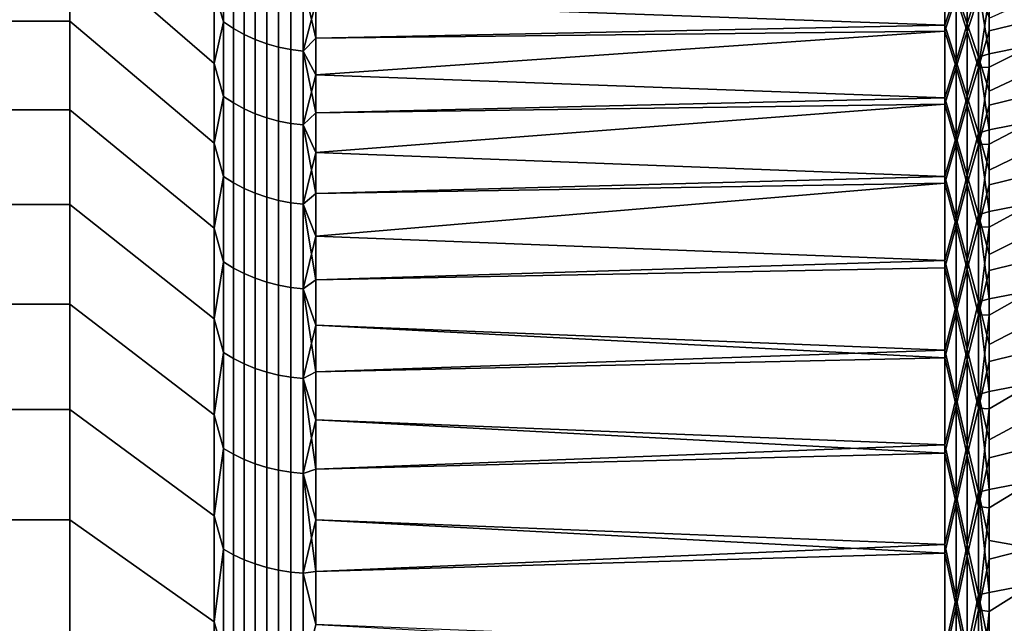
# Model space of a CAD drawing. Header units: metres. Extents: x -29 to 117, y -464 to 29.
# Tile 313 of 362: x 55.85 to 62.72, y 17.31 to 21.52. Entities that reach past the tile are written whole.
import ezdxf

# ---------------------------------------------------------------- set-up
doc = ezdxf.new("R2010")
doc.units = ezdxf.units.M
doc.layers.add('solid_24_501_056_XXX', color=7, linetype='CONTINUOUS')

msp = doc.modelspace()

# ---------------------------------------------------------------- linework, layer by layer
at = {"layer": 'solid_24_501_056_XXX'}
for points in [[(57.207108, 21.725456, 40.69043), (57.207108, 21.211462, 39.753544), (56.200001, 22.083717, 39.250122), (56.200001, 22.618788, 40.225433)], [(57.207108, 21.211462, 64.24646), (57.207108, 21.725456, 63.30957), (56.200001, 22.618788, 63.774567), (56.200001, 22.083717, 64.749878)], [(62.611195, 21.68302, 62.856491), (62.611195, 21.439903, 63.329048), (63.590717, 21.679659, 63.511047), (63.590717, 22.156546, 62.564056)], [(56.200001, 22.083717, 39.250122), (56.200001, 21.506559, 38.298981), (55.5, 21.506453, 38.298878), (55.5, 22.083649, 39.25)], [(56.200001, 22.083717, 64.749878), (55.5, 22.083649, 64.75), (55.5, 21.506453, 65.701118), (56.200001, 21.506559, 65.701019)], [(57.207108, 20.657089, 38.839966), (56.200001, 21.506559, 38.298981), (56.200001, 22.083717, 39.250122), (57.207108, 21.211462, 39.753544)], [(57.207108, 20.657089, 65.160034), (57.207108, 21.211462, 64.24646), (56.200001, 22.083717, 64.749878), (56.200001, 21.506559, 65.701019)], [(57.271427, 21.502178, 40.395065), (57.207108, 21.725456, 40.69043), (57.271427, 21.981541, 41.330883)], [(57.271427, 21.981541, 62.669117), (57.207108, 21.725456, 63.30957), (57.271427, 21.502178, 63.604935)], [(57.271427, 21.981541, 62.669117), (57.271427, 21.502178, 63.604935), (57.34071, 21.4554, 63.579685), (57.34071, 21.933718, 62.645905)], [(57.271427, 21.502178, 40.395065), (57.271427, 21.981541, 41.330883), (57.34071, 21.933718, 41.354095), (57.34071, 21.4554, 40.420315)], [(57.34071, 21.933718, 62.645905), (57.34071, 21.4554, 63.579685), (57.414364, 21.414118, 63.557407), (57.414364, 21.891516, 62.625423)], [(57.34071, 21.4554, 40.420315), (57.34071, 21.933718, 41.354095), (57.414364, 21.891516, 41.374577), (57.414364, 21.414118, 40.442593)], [(62.30183, 21.94626, 41.80188), (62.30183, 21.479967, 40.853207), (57.914215, 21.634802, 41.156784), (57.914215, 21.869381, 41.638042)], [(62.30183, 21.908482, 62.27903), (57.914215, 21.634802, 62.843216), (57.914215, 21.389633, 63.319172), (62.30183, 21.438692, 63.225975)], [(62.380379, 21.716299, 41.313938), (62.30183, 21.479967, 40.853207), (62.30183, 21.94626, 41.80188)], [(62.380379, 21.677423, 62.764706), (62.30183, 21.908482, 62.27903), (62.30183, 21.438692, 63.225975)], [(62.380379, 21.716299, 41.313938), (62.458523, 21.955696, 41.792873), (62.458523, 21.488277, 40.842403)], [(62.380379, 21.677423, 62.764706), (62.458523, 21.436285, 63.257164), (62.458523, 21.908108, 62.308868)], [(62.458523, 21.488277, 40.842403), (62.458523, 21.955696, 41.792873), (62.535694, 21.745071, 41.316612)], [(62.458523, 21.908108, 62.308868), (62.458523, 21.436285, 63.257164), (62.535694, 21.677883, 62.819073)], [(62.611195, 21.279436, 40.372345), (62.611195, 21.529135, 40.841457), (63.590717, 21.969786, 41.052837), (63.590717, 21.476528, 40.114269)], [(57.414364, 21.891516, 62.625423), (57.414364, 21.414118, 63.557407), (57.491833, 21.378649, 63.538261), (57.491833, 21.855255, 62.607822)], [(57.414364, 21.414118, 40.442593), (57.414364, 21.891516, 41.374577), (57.491833, 21.855255, 41.392178), (57.491833, 21.378649, 40.461739)], [(57.491833, 21.855255, 62.607822), (57.491833, 21.378649, 63.538261), (57.572521, 21.349262, 63.522404), (57.572521, 21.825214, 62.593243)], [(57.491833, 21.378649, 40.461739), (57.491833, 21.855255, 41.392178), (57.572521, 21.825214, 41.406757), (57.572521, 21.349262, 40.477596)], [(57.572521, 21.825214, 62.593243), (57.572521, 21.349262, 63.522404), (57.655815, 21.326181, 63.509945), (57.655815, 21.80162, 62.581791)], [(57.572521, 21.349262, 40.477596), (57.572521, 21.825214, 41.406757), (57.655815, 21.80162, 41.418209), (57.655815, 21.326181, 40.490055)], [(57.655815, 21.80162, 62.581791), (57.655815, 21.326181, 63.509945), (57.741081, 21.309586, 63.500988), (57.741081, 21.784653, 62.573555)], [(57.655815, 21.326181, 40.490055), (57.655815, 21.80162, 41.418209), (57.741081, 21.784653, 41.426445), (57.741081, 21.309586, 40.499012)], [(57.741081, 21.784653, 62.573555), (57.741081, 21.309586, 63.500988), (57.827667, 21.299597, 63.495598), (57.827667, 21.774443, 62.5686)], [(57.741081, 21.309586, 40.499012), (57.741081, 21.784653, 41.426445), (57.827667, 21.774443, 41.4314), (57.827667, 21.299597, 40.504402)], [(57.827667, 21.774443, 62.5686), (57.827667, 21.299597, 63.495598), (57.914215, 21.634802, 62.843216)], [(57.827667, 21.774443, 41.4314), (57.914215, 21.634802, 41.156784), (57.914215, 21.389633, 40.680828)], [(57.827667, 21.299597, 40.504402), (57.827667, 21.774443, 41.4314), (57.914215, 21.389633, 40.680828)], [(57.271427, 21.502178, 40.395065), (57.207108, 21.211462, 39.753544), (57.207108, 21.725456, 40.69043)], [(57.271427, 21.502178, 63.604935), (57.207108, 21.725456, 63.30957), (57.207108, 21.211462, 64.24646)], [(62.380379, 21.228456, 40.374931), (62.30183, 21.479967, 40.853207), (62.380379, 21.716299, 41.313938)], [(62.380379, 21.228456, 40.374931), (62.380379, 21.716299, 41.313938), (62.458523, 21.488277, 40.842403)], [(62.458523, 21.488277, 40.842403), (62.535694, 21.745071, 41.316612), (62.535694, 21.256557, 40.37495)], [(62.535694, 21.745071, 41.316612), (62.611195, 21.529135, 40.841457), (62.611195, 21.279436, 40.372345)], [(62.535694, 21.256557, 40.37495), (62.535694, 21.745071, 41.316612), (62.611195, 21.279436, 40.372345)], [(57.827667, 21.299597, 63.495598), (57.914215, 21.389633, 63.319172), (57.914215, 21.634802, 62.843216)], [(62.30183, 21.479967, 40.853207), (57.914215, 21.389633, 40.680828), (57.914215, 21.634802, 41.156784)], [(62.380379, 21.677423, 62.764706), (62.30183, 21.438692, 63.225975), (62.380379, 21.186182, 63.701935)], [(62.380379, 21.677423, 62.764706), (62.380379, 21.186182, 63.701935), (62.458523, 21.436285, 63.257164)], [(62.458523, 21.436285, 63.257164), (62.535694, 21.183493, 63.75766), (62.535694, 21.677883, 62.819073)], [(62.535694, 21.183493, 63.75766), (62.611195, 21.439903, 63.329048), (62.611195, 21.68302, 62.856491)], [(62.535694, 21.677883, 62.819073), (62.535694, 21.183493, 63.75766), (62.611195, 21.68302, 62.856491)], [(62.611195, 21.186489, 63.796162), (62.611195, 20.922899, 64.257614), (63.590717, 21.162319, 64.436562), (63.590717, 21.679659, 63.511047)], [(62.611195, 21.439903, 63.329048), (62.611195, 21.186489, 63.796162), (63.590717, 21.679659, 63.511047)], [(56.200001, 21.506559, 38.298981), (56.200001, 20.888428, 37.373871), (55.5, 20.888376, 37.373802), (55.5, 21.506453, 38.298878)], [(56.200001, 21.506559, 65.701019), (55.5, 21.506453, 65.701118), (55.5, 20.888376, 66.626198), (56.200001, 20.888428, 66.626129)], [(57.207108, 20.063395, 37.951443), (56.200001, 20.888428, 37.373871), (56.200001, 21.506559, 38.298981), (57.207108, 20.657089, 38.839966)], [(57.207108, 20.063395, 66.048561), (57.207108, 20.657089, 65.160034), (56.200001, 21.506559, 65.701019), (56.200001, 20.888428, 66.626129)], [(57.271427, 20.983, 39.48074), (57.207108, 21.211462, 39.753544), (57.271427, 21.502178, 40.395065)], [(57.271427, 21.502178, 63.604935), (57.207108, 21.211462, 64.24646), (57.271427, 20.983, 64.519257)], [(57.271427, 21.502178, 63.604935), (57.271427, 20.983, 64.519257), (57.34071, 20.937351, 64.492027), (57.34071, 21.4554, 63.579685)], [(57.271427, 20.983, 39.48074), (57.271427, 21.502178, 40.395065), (57.34071, 21.4554, 40.420315), (57.34071, 20.937351, 39.507977)], [(57.34071, 21.4554, 63.579685), (57.34071, 20.937351, 64.492027), (57.414364, 20.897066, 64.467987), (57.414364, 21.414118, 63.557407)], [(57.34071, 20.937351, 39.507977), (57.34071, 21.4554, 40.420315), (57.414364, 21.414118, 40.442593), (57.414364, 20.897066, 39.532013)], [(57.827667, 21.299597, 63.495598), (57.914215, 21.133995, 63.789585), (62.30183, 21.438692, 63.225975), (57.914215, 21.389633, 63.319172)], [(62.30183, 21.479967, 40.853207), (62.30183, 20.972689, 39.9258), (57.914215, 21.133995, 40.210415), (57.914215, 21.389633, 40.680828)], [(62.30183, 21.438692, 63.225975), (57.914215, 21.133995, 63.789585), (57.914215, 20.868011, 64.254227), (62.30183, 20.927996, 64.151505)], [(62.380379, 21.228456, 40.374931), (62.30183, 20.972689, 39.9258), (62.30183, 21.479967, 40.853207)], [(62.380379, 21.186182, 63.701935), (62.30183, 21.438692, 63.225975), (62.30183, 20.927996, 64.151505)], [(62.380379, 21.228456, 40.374931), (62.458523, 21.488277, 40.842403), (62.458523, 20.979736, 39.913284)], [(62.380379, 21.186182, 63.701935), (62.458523, 20.923439, 64.183914), (62.458523, 21.436285, 63.257164)], [(62.458523, 20.979736, 39.913284), (62.458523, 21.488277, 40.842403), (62.535694, 21.256557, 40.37495)], [(62.458523, 21.436285, 63.257164), (62.458523, 20.923439, 64.183914), (62.535694, 21.183493, 63.75766)], [(62.535694, 21.183493, 63.75766), (62.611195, 21.186489, 63.796162), (62.611195, 21.439903, 63.329048)], [(62.611195, 20.749502, 39.451099), (62.611195, 21.019518, 39.908821), (63.590717, 21.476528, 40.114269), (63.590717, 20.943197, 39.19788)], [(62.611195, 21.019518, 39.908821), (62.611195, 21.279436, 40.372345), (63.590717, 21.476528, 40.114269)], [(57.414364, 21.414118, 63.557407), (57.414364, 20.897066, 64.467987), (57.491833, 20.862452, 64.447334), (57.491833, 21.378649, 63.538261)], [(57.414364, 20.897066, 39.532013), (57.414364, 21.414118, 40.442593), (57.491833, 21.378649, 40.461739), (57.491833, 20.862452, 39.552662)], [(57.491833, 21.378649, 63.538261), (57.491833, 20.862452, 64.447334), (57.572521, 20.833775, 64.430229), (57.572521, 21.349262, 63.522404)], [(57.491833, 20.862452, 39.552662), (57.491833, 21.378649, 40.461739), (57.572521, 21.349262, 40.477596), (57.572521, 20.833775, 39.569775)], [(57.827667, 21.299597, 40.504402), (57.914215, 21.389633, 40.680828), (57.914215, 21.133995, 40.210415)], [(57.572521, 21.349262, 63.522404), (57.572521, 20.833775, 64.430229), (57.655815, 20.811253, 64.416786), (57.655815, 21.326181, 63.509945)], [(57.572521, 20.833775, 39.569775), (57.572521, 21.349262, 40.477596), (57.655815, 21.326181, 40.490055), (57.655815, 20.811253, 39.58321)], [(57.655815, 21.326181, 63.509945), (57.655815, 20.811253, 64.416786), (57.741081, 20.795057, 64.407127), (57.741081, 21.309586, 63.500988)], [(57.655815, 20.811253, 39.58321), (57.655815, 21.326181, 40.490055), (57.741081, 21.309586, 40.499012), (57.741081, 20.795057, 39.592873)], [(57.741081, 21.309586, 63.500988), (57.741081, 20.795057, 64.407127), (57.827667, 20.785311, 64.401314), (57.827667, 21.299597, 63.495598)], [(57.741081, 20.795057, 39.592873), (57.741081, 21.309586, 40.499012), (57.827667, 21.299597, 40.504402), (57.827667, 20.785311, 39.59869)], [(57.827667, 21.299597, 63.495598), (57.827667, 20.785311, 64.401314), (57.914215, 21.133995, 63.789585)], [(57.827667, 21.299597, 40.504402), (57.914215, 21.133995, 40.210415), (57.914215, 20.868011, 39.745773)], [(57.827667, 20.785311, 39.59869), (57.827667, 21.299597, 40.504402), (57.914215, 20.868011, 39.745773)], [(62.380379, 20.700037, 39.458149), (62.30183, 20.972689, 39.9258), (62.380379, 21.228456, 40.374931)], [(62.380379, 20.700037, 39.458149), (62.380379, 21.228456, 40.374931), (62.458523, 20.979736, 39.913284)], [(62.458523, 20.979736, 39.913284), (62.535694, 21.256557, 40.37495), (62.535694, 20.727287, 39.455582)], [(62.535694, 21.256557, 40.37495), (62.611195, 21.279436, 40.372345), (62.611195, 21.019518, 39.908821)], [(62.535694, 21.256557, 40.37495), (62.611195, 21.019518, 39.908821), (62.611195, 20.749502, 39.451099)], [(62.535694, 20.727287, 39.455582), (62.535694, 21.256557, 40.37495), (62.611195, 20.749502, 39.451099)], [(57.271427, 20.983, 39.48074), (57.207108, 20.657089, 38.839966), (57.207108, 21.211462, 39.753544)], [(57.271427, 20.983, 64.519257), (57.207108, 21.211462, 64.24646), (57.207108, 20.657089, 65.160034)], [(62.380379, 21.186182, 63.701935), (62.30183, 20.927996, 64.151505), (62.380379, 20.654442, 64.616798)], [(62.380379, 21.186182, 63.701935), (62.380379, 20.654442, 64.616798), (62.458523, 20.923439, 64.183914)], [(62.458523, 20.923439, 64.183914), (62.535694, 20.648489, 64.673706), (62.535694, 21.183493, 63.75766)], [(62.535694, 20.648489, 64.673706), (62.611195, 20.922899, 64.257614), (62.611195, 21.186489, 63.796162)], [(62.535694, 21.183493, 63.75766), (62.535694, 20.648489, 64.673706), (62.611195, 21.186489, 63.796162)], [(62.611195, 20.64926, 64.713173), (62.611195, 20.365704, 65.162628), (63.590717, 20.605495, 65.338867), (63.590717, 21.162319, 64.436562)], [(62.611195, 20.922899, 64.257614), (62.611195, 20.64926, 64.713173), (63.590717, 21.162319, 64.436562)], [(57.827667, 20.785311, 64.401314), (57.914215, 20.868011, 64.254227), (57.914215, 21.133995, 63.789585)], [(62.30183, 20.972689, 39.9258), (57.914215, 20.868011, 39.745773), (57.914215, 21.133995, 40.210415)], [(57.271427, 20.424967, 38.589596), (57.207108, 20.657089, 38.839966), (57.271427, 20.983, 39.48074)], [(57.271427, 20.983, 64.519257), (57.207108, 20.657089, 65.160034), (57.271427, 20.424967, 65.410408)], [(57.271427, 20.983, 64.519257), (57.271427, 20.424967, 65.410408), (57.34071, 20.380529, 65.381226), (57.34071, 20.937351, 64.492027)], [(57.271427, 20.424967, 38.589596), (57.271427, 20.983, 39.48074), (57.34071, 20.937351, 39.507977), (57.34071, 20.380529, 38.618771)], [(62.30183, 20.972689, 39.9258), (62.30183, 20.425394, 39.021431), (57.914215, 20.591816, 39.287128), (57.914215, 20.868011, 39.745773)], [(62.380379, 20.700037, 39.458149), (62.30183, 20.425394, 39.021431), (62.30183, 20.972689, 39.9258)], [(62.380379, 20.700037, 39.458149), (62.458523, 20.979736, 39.913284), (62.458523, 20.431046, 39.007294)], [(62.458523, 20.431046, 39.007294), (62.458523, 20.979736, 39.913284), (62.535694, 20.727287, 39.455582)], [(56.200001, 20.888428, 37.373871), (56.200001, 20.230473, 36.476536), (55.5, 20.230482, 36.476604), (55.5, 20.888376, 37.373802)], [(56.200001, 20.230473, 67.523468), (56.200001, 20.888428, 66.626129), (55.5, 20.888376, 66.626198), (55.5, 20.230482, 67.523392)], [(57.207108, 20.063395, 37.951443), (57.207108, 19.431509, 37.089657), (56.200001, 20.230473, 36.476536), (56.200001, 20.888428, 37.373871)], [(57.207108, 19.431509, 66.910339), (57.207108, 20.063395, 66.048561), (56.200001, 20.888428, 66.626129), (56.200001, 20.230473, 67.523468)], [(57.34071, 20.937351, 64.492027), (57.34071, 20.380529, 65.381226), (57.414364, 20.341316, 65.355484), (57.414364, 20.897066, 64.467987)], [(57.34071, 20.380529, 38.618771), (57.34071, 20.937351, 39.507977), (57.414364, 20.897066, 39.532013), (57.414364, 20.341316, 38.644516)], [(57.414364, 20.897066, 64.467987), (57.414364, 20.341316, 65.355484), (57.491833, 20.307623, 65.333359), (57.491833, 20.862452, 64.447334)], [(57.414364, 20.341316, 38.644516), (57.414364, 20.897066, 39.532013), (57.491833, 20.862452, 39.552662), (57.491833, 20.307623, 38.666637)], [(57.827667, 20.785311, 64.401314), (57.914215, 20.591816, 64.712875), (62.30183, 20.927996, 64.151505), (57.914215, 20.868011, 64.254227)], [(62.30183, 20.927996, 64.151505), (57.914215, 20.591816, 64.712875), (57.914215, 20.305542, 65.165291), (62.30183, 20.377367, 65.053848)], [(62.380379, 20.654442, 64.616798), (62.30183, 20.927996, 64.151505), (62.30183, 20.377367, 65.053848)], [(62.380379, 20.654442, 64.616798), (62.458523, 20.370552, 65.087349), (62.458523, 20.923439, 64.183914)], [(62.458523, 20.923439, 64.183914), (62.458523, 20.370552, 65.087349), (62.535694, 20.648489, 64.673706)], [(62.535694, 20.648489, 64.673706), (62.611195, 20.64926, 64.713173), (62.611195, 20.922899, 64.257614)], [(62.611195, 20.17971, 38.553959), (62.611195, 20.469522, 38.999409), (63.590717, 20.943197, 39.19788), (63.590717, 20.37079, 38.305378)], [(62.611195, 20.469522, 38.999409), (62.611195, 20.749502, 39.451099), (63.590717, 20.943197, 39.19788)], [(57.491833, 20.862452, 64.447334), (57.491833, 20.307623, 65.333359), (57.572521, 20.279709, 65.315033), (57.572521, 20.833775, 64.430229)], [(57.491833, 20.307623, 38.666637), (57.491833, 20.862452, 39.552662), (57.572521, 20.833775, 39.569775), (57.572521, 20.279709, 38.684967)], [(57.572521, 20.833775, 64.430229), (57.572521, 20.279709, 65.315033), (57.655815, 20.257786, 65.300636), (57.655815, 20.811253, 64.416786)], [(57.572521, 20.279709, 38.684967), (57.572521, 20.833775, 39.569775), (57.655815, 20.811253, 39.58321), (57.655815, 20.257786, 38.69936)], [(57.655815, 20.811253, 64.416786), (57.655815, 20.257786, 65.300636), (57.741081, 20.24202, 65.290291), (57.741081, 20.795057, 64.407127)], [(57.655815, 20.257786, 38.69936), (57.655815, 20.811253, 39.58321), (57.741081, 20.795057, 39.592873), (57.741081, 20.24202, 38.709713)], [(57.827667, 20.785311, 39.59869), (57.914215, 20.868011, 39.745773), (57.914215, 20.591816, 39.287128)], [(57.741081, 20.795057, 64.407127), (57.741081, 20.24202, 65.290291), (57.827667, 20.232533, 65.284058), (57.827667, 20.785311, 64.401314)], [(57.741081, 20.24202, 38.709713), (57.741081, 20.795057, 39.592873), (57.827667, 20.785311, 39.59869), (57.827667, 20.232533, 38.715942)], [(57.827667, 20.785311, 64.401314), (57.827667, 20.232533, 65.284058), (57.914215, 20.591816, 64.712875)], [(57.827667, 20.785311, 39.59869), (57.914215, 20.591816, 39.287128), (57.914215, 20.305542, 38.834705)], [(57.827667, 20.232533, 38.715942), (57.827667, 20.785311, 39.59869), (57.914215, 20.305542, 38.834705)], [(62.535694, 20.727287, 39.455582), (62.611195, 20.749502, 39.451099), (62.611195, 20.469522, 38.999409)], [(62.380379, 20.13205, 38.565338), (62.30183, 20.425394, 39.021431), (62.380379, 20.700037, 39.458149)], [(62.380379, 20.13205, 38.565338), (62.380379, 20.700037, 39.458149), (62.458523, 20.431046, 39.007294)], [(62.458523, 20.431046, 39.007294), (62.535694, 20.727287, 39.455582), (62.535694, 20.158281, 38.560257)], [(62.535694, 20.727287, 39.455582), (62.611195, 20.469522, 38.999409), (62.611195, 20.17971, 38.553959)], [(62.535694, 20.158281, 38.560257), (62.535694, 20.727287, 39.455582), (62.611195, 20.17971, 38.553959)], [(57.271427, 20.424967, 38.589596), (57.207108, 20.063395, 37.951443), (57.207108, 20.657089, 38.839966)], [(57.271427, 20.424967, 65.410408), (57.207108, 20.657089, 65.160034), (57.207108, 20.063395, 66.048561)], [(62.380379, 20.654442, 64.616798), (62.30183, 20.377367, 65.053848), (62.380379, 20.083223, 65.507545)], [(62.380379, 20.654442, 64.616798), (62.380379, 20.083223, 65.507545), (62.458523, 20.370552, 65.087349)], [(62.458523, 20.370552, 65.087349), (62.535694, 20.073898, 65.565453), (62.535694, 20.648489, 64.673706)], [(62.535694, 20.073898, 65.565453), (62.611195, 20.365704, 65.162628), (62.611195, 20.64926, 64.713173)], [(62.535694, 20.648489, 64.673706), (62.535694, 20.073898, 65.565453), (62.611195, 20.64926, 64.713173)], [(62.535694, 20.073898, 65.565453), (62.611195, 20.072367, 65.605766), (63.590717, 20.605495, 65.338867), (62.611195, 20.365704, 65.162628)], [(62.611195, 20.072367, 65.605766), (62.611195, 19.769388, 66.042366), (63.590717, 20.010223, 66.216286), (63.590717, 20.605495, 65.338867)], [(57.827667, 20.232533, 65.284058), (57.914215, 20.305542, 65.165291), (57.914215, 20.591816, 64.712875)], [(62.30183, 20.425394, 39.021431), (57.914215, 20.305542, 38.834705), (57.914215, 20.591816, 39.287128)], [(57.271427, 19.829109, 37.723286), (57.207108, 20.063395, 37.951443), (57.271427, 20.424967, 38.589596)], [(57.271427, 20.424967, 65.410408), (57.207108, 20.063395, 66.048561), (57.271427, 19.829109, 66.276718)], [(57.271427, 20.424967, 65.410408), (57.271427, 19.829109, 66.276718), (57.34071, 19.785971, 66.245659), (57.34071, 20.380529, 65.381226)], [(57.271427, 19.829109, 37.723286), (57.271427, 20.424967, 38.589596), (57.34071, 20.380529, 38.618771), (57.34071, 19.785971, 37.754345)], [(62.30183, 20.425394, 39.021431), (62.30183, 19.839125, 38.141823), (57.914215, 20.009329, 38.388725), (57.914215, 20.305542, 38.834705)], [(62.380379, 20.13205, 38.565338), (62.30183, 19.839125, 38.141823), (62.30183, 20.425394, 39.021431)], [(62.380379, 20.13205, 38.565338), (62.458523, 20.431046, 39.007294), (62.458523, 19.843258, 38.126171)], [(62.458523, 19.843258, 38.126171), (62.458523, 20.431046, 39.007294), (62.535694, 20.158281, 38.560257)], [(57.34071, 20.380529, 65.381226), (57.34071, 19.785971, 66.245659), (57.414364, 19.7479, 66.218246), (57.414364, 20.341316, 65.355484)], [(57.34071, 19.785971, 37.754345), (57.34071, 20.380529, 38.618771), (57.414364, 20.341316, 38.644516), (57.414364, 19.7479, 37.781754)], [(57.414364, 20.341316, 65.355484), (57.414364, 19.7479, 66.218246), (57.491833, 19.715191, 66.194695), (57.491833, 20.307623, 65.333359)], [(57.414364, 19.7479, 37.781754), (57.414364, 20.341316, 38.644516), (57.491833, 20.307623, 38.666637), (57.491833, 19.715191, 37.805305)], [(57.827667, 20.232533, 65.284058), (57.914215, 20.009329, 65.611275), (62.30183, 20.377367, 65.053848), (57.914215, 20.305542, 65.165291)], [(62.30183, 20.377367, 65.053848), (57.914215, 20.009329, 65.611275), (57.914215, 19.703321, 66.050591), (62.30183, 19.787855, 65.93129)], [(62.380379, 20.083223, 65.507545), (62.30183, 20.377367, 65.053848), (62.30183, 19.787855, 65.93129)], [(62.380379, 20.083223, 65.507545), (62.458523, 19.778683, 65.965736), (62.458523, 20.370552, 65.087349)], [(62.458523, 20.370552, 65.087349), (62.458523, 19.778683, 65.965736), (62.535694, 20.073898, 65.565453)], [(62.611195, 19.571156, 37.682648), (62.611195, 19.880207, 38.114967), (63.590717, 20.37079, 38.305378), (63.590717, 19.760374, 37.438427)], [(62.611195, 19.880207, 38.114967), (62.611195, 20.17971, 38.553959), (63.590717, 20.37079, 38.305378)], [(57.491833, 20.307623, 65.333359), (57.491833, 19.715191, 66.194695), (57.572521, 19.688089, 66.175186), (57.572521, 20.279709, 65.315033)], [(57.491833, 19.715191, 37.805305), (57.491833, 20.307623, 38.666637), (57.572521, 20.279709, 38.684967), (57.572521, 19.688089, 37.824818)], [(57.572521, 20.279709, 65.315033), (57.572521, 19.688089, 66.175186), (57.655815, 19.666805, 66.159859), (57.655815, 20.257786, 65.300636)], [(57.572521, 19.688089, 37.824818), (57.572521, 20.279709, 38.684967), (57.655815, 20.257786, 38.69936), (57.655815, 19.666805, 37.840141)], [(57.655815, 20.257786, 65.300636), (57.655815, 19.666805, 66.159859), (57.741081, 19.651501, 66.148842), (57.741081, 20.24202, 65.290291)], [(57.655815, 19.666805, 37.840141), (57.655815, 20.257786, 38.69936), (57.741081, 20.24202, 38.709713), (57.741081, 19.651501, 37.851162)], [(57.827667, 20.232533, 38.715942), (57.914215, 20.305542, 38.834705), (57.914215, 20.009329, 38.388725)], [(56.200001, 20.230473, 36.476536), (56.200001, 19.534018, 35.60878), (55.5, 19.534134, 35.608917), (55.5, 20.230482, 36.476604)], [(56.200001, 19.534018, 68.39122), (56.200001, 20.230473, 67.523468), (55.5, 20.230482, 67.523392), (55.5, 19.534134, 68.391083)], [(57.207108, 19.431509, 37.089657), (57.207108, 18.762634, 36.25626), (56.200001, 19.534018, 35.60878), (56.200001, 20.230473, 36.476536)], [(57.207108, 18.762632, 67.743744), (57.207108, 19.431509, 66.910339), (56.200001, 20.230473, 67.523468), (56.200001, 19.534018, 68.39122)], [(57.741081, 20.24202, 65.290291), (57.741081, 19.651501, 66.148842), (57.827667, 19.64229, 66.142212), (57.827667, 20.232533, 65.284058)], [(57.741081, 19.651501, 37.851162), (57.741081, 20.24202, 38.709713), (57.827667, 20.232533, 38.715942), (57.827667, 19.64229, 37.857792)], [(57.827667, 20.232533, 65.284058), (57.827667, 19.64229, 66.142212), (57.914215, 20.009329, 65.611275)], [(57.827667, 20.232533, 38.715942), (57.914215, 20.009329, 38.388725), (57.914215, 19.703321, 37.949409)], [(57.827667, 19.64229, 37.857792), (57.827667, 20.232533, 38.715942), (57.914215, 19.703321, 37.949409)], [(62.380379, 19.525581, 37.698208), (62.30183, 19.839125, 38.141823), (62.380379, 20.13205, 38.565338)], [(62.380379, 19.525581, 37.698208), (62.380379, 20.13205, 38.565338), (62.458523, 19.843258, 38.126171)], [(62.458523, 19.843258, 38.126171), (62.535694, 20.158281, 38.560257), (62.535694, 19.550627, 37.690704)], [(62.535694, 20.158281, 38.560257), (62.611195, 20.17971, 38.553959), (62.611195, 19.880207, 38.114967)], [(62.535694, 20.158281, 38.560257), (62.611195, 19.880207, 38.114967), (62.611195, 19.571156, 37.682648)], [(62.535694, 19.550627, 37.690704), (62.535694, 20.158281, 38.560257), (62.611195, 19.571156, 37.682648)], [(57.271427, 19.829109, 37.723286), (57.207108, 19.431509, 37.089657), (57.207108, 20.063395, 37.951443)], [(57.271427, 19.829109, 66.276718), (57.207108, 20.063395, 66.048561), (57.207108, 19.431509, 66.910339)], [(62.380379, 20.083223, 65.507545), (62.30183, 19.787855, 65.93129), (62.380379, 19.473616, 66.372467)], [(62.380379, 20.083223, 65.507545), (62.380379, 19.473616, 66.372467), (62.458523, 19.778683, 65.965736)], [(62.458523, 19.778683, 65.965736), (62.535694, 19.460821, 66.431198), (62.535694, 20.073898, 65.565453)], [(62.535694, 20.073898, 65.565453), (62.535694, 19.460821, 66.431198), (62.611195, 20.072367, 65.605766)], [(62.535694, 19.460821, 66.431198), (62.611195, 19.769388, 66.042366), (62.611195, 20.072367, 65.605766)], [(57.827667, 19.64229, 66.142212), (57.914215, 19.703321, 66.050591), (57.914215, 20.009329, 65.611275)], [(62.30183, 19.839125, 38.141823), (57.914215, 19.703321, 37.949409), (57.914215, 20.009329, 38.388725)], [(62.535694, 19.460821, 66.431198), (62.611195, 19.456917, 66.472221), (63.590717, 20.010223, 66.216286), (62.611195, 19.769388, 66.042366)], [(62.611195, 19.135099, 66.895126), (63.590717, 19.377615, 67.067177), (63.590717, 20.010223, 66.216286), (62.611195, 19.456917, 66.472221)], [(57.271427, 19.196533, 36.883411), (57.207108, 19.431509, 37.089657), (57.271427, 19.829109, 37.723286)], [(57.271427, 19.829109, 66.276718), (57.207108, 19.431509, 66.910339), (57.271427, 19.196533, 67.116592)], [(57.271427, 19.829109, 66.276718), (57.271427, 19.196533, 67.116592), (57.34071, 19.15477, 67.083702), (57.34071, 19.785971, 66.245659)], [(57.271427, 19.196533, 36.883411), (57.271427, 19.829109, 37.723286), (57.34071, 19.785971, 37.754345), (57.34071, 19.15477, 36.916298)], [(57.34071, 19.785971, 66.245659), (57.34071, 19.15477, 67.083702), (57.414364, 19.117914, 67.05468), (57.414364, 19.7479, 66.218246)], [(57.34071, 19.15477, 36.916298), (57.34071, 19.785971, 37.754345), (57.414364, 19.7479, 37.781754), (57.414364, 19.117914, 36.94532)], [(62.30183, 19.839125, 38.141823), (62.30183, 19.214998, 37.288651), (57.914215, 19.387672, 37.516968), (57.914215, 19.703321, 37.949409)], [(62.30183, 19.160583, 66.78215), (62.30183, 19.787855, 65.93129), (57.914215, 19.703321, 66.050591), (57.914215, 19.387672, 66.483032)], [(62.380379, 19.525581, 37.698208), (62.30183, 19.214998, 37.288651), (62.30183, 19.839125, 38.141823)], [(62.380379, 19.473616, 66.372467), (62.30183, 19.787855, 65.93129), (62.30183, 19.160583, 66.78215)], [(62.380379, 19.525581, 37.698208), (62.458523, 19.843258, 38.126171), (62.458523, 19.217495, 37.271595)], [(62.380379, 19.473616, 66.372467), (62.458523, 19.148962, 66.817398), (62.458523, 19.778683, 65.965736)], [(62.458523, 19.217495, 37.271595), (62.458523, 19.843258, 38.126171), (62.535694, 19.550627, 37.690704)], [(62.458523, 19.778683, 65.965736), (62.458523, 19.148962, 66.817398), (62.535694, 19.460821, 66.431198)], [(57.414364, 19.7479, 66.218246), (57.414364, 19.117914, 67.05468), (57.491833, 19.086248, 67.029747), (57.491833, 19.715191, 66.194695)], [(57.414364, 19.117914, 36.94532), (57.414364, 19.7479, 37.781754), (57.491833, 19.715191, 37.805305), (57.491833, 19.086248, 36.970257)], [(57.491833, 19.715191, 66.194695), (57.491833, 19.086248, 67.029747), (57.572521, 19.060013, 67.009087), (57.572521, 19.688089, 66.175186)], [(57.491833, 19.086248, 36.970257), (57.491833, 19.715191, 37.805305), (57.572521, 19.688089, 37.824818), (57.572521, 19.060013, 36.990917)], [(62.611195, 18.925007, 36.838837), (62.611195, 19.252705, 37.257202), (63.590717, 19.760374, 37.438427), (63.590717, 19.113087, 36.598644)], [(62.611195, 19.252705, 37.257202), (62.611195, 19.571156, 37.682648), (63.590717, 19.760374, 37.438427)], [(57.572521, 19.688089, 66.175186), (57.572521, 19.060013, 67.009087), (57.655815, 19.039408, 66.992859), (57.655815, 19.666805, 66.159859)], [(57.572521, 19.060013, 36.990917), (57.572521, 19.688089, 37.824818), (57.655815, 19.666805, 37.840141), (57.655815, 19.039408, 37.007141)], [(57.655815, 19.666805, 66.159859), (57.655815, 19.039408, 66.992859), (57.741081, 19.024591, 66.981194), (57.741081, 19.651501, 66.148842)], [(57.655815, 19.039408, 37.007141), (57.655815, 19.666805, 37.840141), (57.741081, 19.651501, 37.851162), (57.741081, 19.024591, 37.01881)], [(57.741081, 19.651501, 66.148842), (57.741081, 19.024591, 66.981194), (57.827667, 19.015675, 66.974167), (57.827667, 19.64229, 66.142212)], [(57.741081, 19.024591, 37.01881), (57.741081, 19.651501, 37.851162), (57.827667, 19.64229, 37.857792), (57.827667, 19.015675, 37.025829)], [(57.827667, 19.64229, 66.142212), (57.914215, 19.387672, 66.483032), (57.914215, 19.703321, 66.050591)], [(57.827667, 19.64229, 37.857792), (57.914215, 19.703321, 37.949409), (57.914215, 19.387672, 37.516968)], [(57.827667, 19.64229, 66.142212), (57.827667, 19.015675, 66.974167), (57.914215, 19.387672, 66.483032)], [(57.827667, 19.64229, 37.857792), (57.914215, 19.387672, 37.516968), (57.914215, 19.062532, 37.091618)], [(57.827667, 19.015675, 37.025829), (57.827667, 19.64229, 37.857792), (57.914215, 19.062532, 37.091618)], [(62.535694, 19.550627, 37.690704), (62.611195, 19.571156, 37.682648), (62.611195, 19.252705, 37.257202)], [(56.200001, 18.800493, 34.772362), (55.5, 18.800547, 34.772472), (55.5, 19.534134, 35.608917), (56.200001, 19.534018, 35.60878)], [(56.200001, 18.800493, 69.227638), (56.200001, 19.534018, 68.39122), (55.5, 19.534134, 68.391083), (55.5, 18.800547, 69.227524)], [(57.207108, 18.762634, 36.25626), (57.207108, 18.058043, 35.452827), (56.200001, 18.800493, 34.772362), (56.200001, 19.534018, 35.60878)], [(57.207108, 18.762632, 67.743744), (56.200001, 19.534018, 68.39122), (56.200001, 18.800493, 69.227638), (57.207108, 18.058043, 68.547173)], [(62.380379, 18.88179, 36.858418), (62.30183, 19.214998, 37.288651), (62.380379, 19.525581, 37.698208)], [(62.380379, 18.88179, 36.858418), (62.380379, 19.525581, 37.698208), (62.458523, 19.217495, 37.271595)], [(62.458523, 19.217495, 37.271595), (62.535694, 19.550627, 37.690704), (62.535694, 18.905489, 36.848583)], [(62.535694, 19.550627, 37.690704), (62.611195, 19.252705, 37.257202), (62.611195, 18.925007, 36.838837)], [(62.535694, 18.905489, 36.848583), (62.535694, 19.550627, 37.690704), (62.611195, 18.925007, 36.838837)], [(62.380379, 19.473616, 66.372467), (62.30183, 19.160583, 66.78215), (62.380379, 18.826784, 67.209923)], [(62.380379, 19.473616, 66.372467), (62.380379, 18.826784, 67.209923), (62.458523, 19.148962, 66.817398)], [(62.458523, 19.148962, 66.817398), (62.535694, 18.810434, 67.269264), (62.535694, 19.460821, 66.431198)], [(62.535694, 19.460821, 66.431198), (62.535694, 18.810434, 67.269264), (62.611195, 19.456917, 66.472221)], [(62.535694, 18.810434, 67.269264), (62.611195, 19.135099, 66.895126), (62.611195, 19.456917, 66.472221)], [(57.271427, 19.196533, 36.883411), (57.207108, 18.762634, 36.25626), (57.207108, 19.431509, 37.089657)], [(57.271427, 19.196533, 67.116592), (57.207108, 19.431509, 66.910339), (57.207108, 18.762632, 67.743744)], [(57.827667, 19.015675, 66.974167), (57.914215, 19.062532, 66.908379), (57.914215, 19.387672, 66.483032)], [(62.30183, 19.160583, 66.78215), (57.914215, 19.387672, 66.483032), (57.914215, 19.062532, 66.908379)], [(62.30183, 19.214998, 37.288651), (57.914215, 19.062532, 37.091618), (57.914215, 19.387672, 37.516968)], [(62.535694, 18.810434, 67.269264), (62.611195, 18.80409, 67.310875), (63.590717, 19.377615, 67.067177), (62.611195, 19.135099, 66.895126)], [(62.611195, 18.464052, 67.719276), (63.590717, 18.708849, 67.889961), (63.590717, 19.377615, 67.067177), (62.611195, 18.80409, 67.310875)], [(57.271427, 18.52841, 36.071529), (57.207108, 18.762634, 36.25626), (57.271427, 19.196533, 36.883411)], [(57.271427, 19.196533, 67.116592), (57.207108, 18.762632, 67.743744), (57.271427, 18.52841, 67.928474)], [(57.271427, 19.196533, 67.116592), (57.271427, 18.52841, 67.928474), (57.34071, 18.4881, 67.893814), (57.34071, 19.15477, 67.083702)], [(57.271427, 18.52841, 36.071529), (57.271427, 19.196533, 36.883411), (57.34071, 19.15477, 36.916298), (57.34071, 18.4881, 36.106182)], [(62.30183, 19.214998, 37.288651), (62.30183, 18.554209, 36.463547), (57.914215, 18.728064, 36.673565), (57.914215, 19.062532, 37.091618)], [(62.30183, 18.49675, 67.604813), (62.30183, 19.160583, 66.78215), (57.914215, 19.062532, 66.908379), (57.914215, 18.728064, 67.326439)], [(62.380379, 18.88179, 36.858418), (62.30183, 18.554209, 36.463547), (62.30183, 19.214998, 37.288651)], [(62.380379, 18.826784, 67.209923), (62.30183, 19.160583, 66.78215), (62.30183, 18.49675, 67.604813)], [(62.380379, 18.88179, 36.858418), (62.458523, 19.217495, 37.271595), (62.458523, 18.554956, 36.445206)], [(62.458523, 18.554956, 36.445206), (62.458523, 19.217495, 37.271595), (62.535694, 18.905489, 36.848583)], [(57.34071, 19.15477, 67.083702), (57.34071, 18.4881, 67.893814), (57.414364, 18.452528, 67.863235), (57.414364, 19.117914, 67.05468)], [(57.34071, 18.4881, 36.106182), (57.34071, 19.15477, 36.916298), (57.414364, 19.117914, 36.94532), (57.414364, 18.452528, 36.136765)], [(57.414364, 19.117914, 67.05468), (57.414364, 18.452528, 67.863235), (57.491833, 18.421965, 67.83696), (57.491833, 19.086248, 67.029747)], [(57.414364, 18.452528, 36.136765), (57.414364, 19.117914, 36.94532), (57.491833, 19.086248, 36.970257), (57.491833, 18.421965, 36.16304)], [(62.380379, 18.826784, 67.209923), (62.458523, 18.482597, 67.640701), (62.458523, 19.148962, 66.817398)], [(62.458523, 19.148962, 66.817398), (62.458523, 18.482597, 67.640701), (62.535694, 18.810434, 67.269264)], [(62.611195, 18.242504, 36.024151), (62.611195, 18.588219, 36.427753), (63.590717, 19.113087, 36.598644), (63.590717, 18.430136, 35.787601)], [(62.611195, 18.588219, 36.427753), (62.611195, 18.925007, 36.838837), (63.590717, 19.113087, 36.598644)], [(57.491833, 19.086248, 67.029747), (57.491833, 18.421965, 67.83696), (57.572521, 18.396641, 67.815193), (57.572521, 19.060013, 67.009087)], [(57.491833, 18.421965, 36.16304), (57.491833, 19.086248, 36.970257), (57.572521, 19.060013, 36.990917), (57.572521, 18.396641, 36.184807)], [(57.572521, 19.060013, 67.009087), (57.572521, 18.396641, 67.815193), (57.655815, 18.376753, 67.798096), (57.655815, 19.039408, 66.992859)], [(57.572521, 18.396641, 36.184807), (57.572521, 19.060013, 36.990917), (57.655815, 19.039408, 37.007141), (57.655815, 18.376753, 36.201904)], [(57.655815, 19.039408, 66.992859), (57.655815, 18.376753, 67.798096), (57.741081, 18.362452, 67.785797), (57.741081, 19.024591, 66.981194)], [(57.655815, 18.376753, 36.201904), (57.655815, 19.039408, 37.007141), (57.741081, 19.024591, 37.01881), (57.741081, 18.362452, 36.214199)], [(57.741081, 19.024591, 66.981194), (57.741081, 18.362452, 67.785797), (57.827667, 18.353846, 67.778404), (57.827667, 19.015675, 66.974167)], [(57.741081, 18.362452, 36.214199), (57.741081, 19.024591, 37.01881), (57.827667, 19.015675, 37.025829), (57.827667, 18.353846, 36.2216)], [(57.827667, 19.015675, 66.974167), (57.914215, 18.728064, 67.326439), (57.914215, 19.062532, 66.908379)], [(57.827667, 19.015675, 37.025829), (57.914215, 19.062532, 37.091618), (57.914215, 18.728064, 36.673565)], [(57.827667, 19.015675, 66.974167), (57.827667, 18.353846, 67.778404), (57.914215, 18.728064, 67.326439)], [(57.827667, 19.015675, 37.025829), (57.914215, 18.728064, 36.673565), (57.914215, 18.384426, 36.263008)], [(57.827667, 18.353846, 36.2216), (57.827667, 19.015675, 37.025829), (57.914215, 18.384426, 36.263008)], [(62.458523, 18.554956, 36.445206), (62.535694, 18.905489, 36.848583), (62.535694, 18.224106, 36.035511)], [(62.535694, 18.905489, 36.848583), (62.611195, 18.925007, 36.838837), (62.611195, 18.588219, 36.427753)], [(62.535694, 18.905489, 36.848583), (62.611195, 18.588219, 36.427753), (62.611195, 18.242504, 36.024151)], [(62.535694, 18.224106, 36.035511), (62.535694, 18.905489, 36.848583), (62.611195, 18.242504, 36.024151)], [(62.380379, 18.201906, 36.047565), (62.30183, 18.554209, 36.463547), (62.380379, 18.88179, 36.858418)], [(62.380379, 18.826784, 67.209923), (62.30183, 18.49675, 67.604813), (62.380379, 18.143967, 68.018303)], [(62.380379, 18.201906, 36.047565), (62.380379, 18.88179, 36.858418), (62.458523, 18.554956, 36.445206)], [(62.380379, 18.826784, 67.209923), (62.380379, 18.143967, 68.018303), (62.458523, 18.482597, 67.640701)], [(56.200001, 18.800493, 34.772362), (56.200001, 18.031223, 33.968777), (55.5, 18.031223, 33.968777), (55.5, 18.800547, 34.772472)], [(56.200001, 18.031223, 70.031219), (56.200001, 18.800493, 69.227638), (55.5, 18.800547, 69.227524), (55.5, 18.031223, 70.031219)], [(57.207108, 18.058043, 35.452827), (57.207108, 17.319078, 34.680897), (56.200001, 18.031223, 33.968777), (56.200001, 18.800493, 34.772362)], [(57.207108, 17.319077, 69.319107), (57.207108, 18.058043, 68.547173), (56.200001, 18.800493, 69.227638), (56.200001, 18.031223, 70.031219)], [(57.271427, 18.52841, 36.071529), (57.207108, 18.058043, 35.452827), (57.207108, 18.762634, 36.25626)], [(57.271427, 18.52841, 67.928474), (57.207108, 18.762632, 67.743744), (57.207108, 18.058043, 68.547173)], [(62.458523, 18.482597, 67.640701), (62.535694, 18.123981, 68.078064), (62.535694, 18.810434, 67.269264)], [(62.535694, 18.810434, 67.269264), (62.535694, 18.123981, 68.078064), (62.611195, 18.80409, 67.310875)], [(62.535694, 18.123981, 68.078064), (62.611195, 18.464052, 67.719276), (62.611195, 18.80409, 67.310875)], [(57.827667, 18.353846, 67.778404), (57.914215, 18.384426, 67.736992), (57.914215, 18.728064, 67.326439)], [(62.30183, 18.49675, 67.604813), (57.914215, 18.728064, 67.326439), (57.914215, 18.384426, 67.736992)], [(62.30183, 18.554209, 36.463547), (57.914215, 18.384426, 36.263008), (57.914215, 18.728064, 36.673565)], [(62.535694, 18.123981, 68.078064), (62.611195, 18.115145, 68.120117), (63.590717, 18.708849, 67.889961), (62.611195, 18.464052, 67.719276)], [(62.611195, 17.757538, 68.513229), (63.590717, 18.005177, 68.68309), (63.590717, 18.708849, 67.889961), (62.611195, 18.115145, 68.120117)], [(62.30183, 18.554209, 36.463547), (62.30183, 17.858013, 35.668087), (57.914215, 18.031792, 35.860161), (57.914215, 18.384426, 36.263008)], [(62.380379, 18.201906, 36.047565), (62.30183, 17.858013, 35.668087), (62.30183, 18.554209, 36.463547)], [(62.380379, 18.201906, 36.047565), (62.458523, 18.554956, 36.445206), (62.458523, 17.856911, 35.648586)], [(62.458523, 17.856911, 35.648586), (62.458523, 18.554956, 36.445206), (62.535694, 18.224106, 36.035511)], [(57.271427, 17.825977, 35.289143), (57.207108, 18.058043, 35.452827), (57.271427, 18.52841, 36.071529)], [(57.271427, 18.52841, 67.928474), (57.207108, 18.058043, 68.547173), (57.271427, 17.825977, 68.710854)], [(57.271427, 18.52841, 67.928474), (57.271427, 17.825977, 68.710854), (57.34071, 17.787195, 68.6745), (57.34071, 18.4881, 67.893814)], [(57.271427, 17.825977, 35.289143), (57.271427, 18.52841, 36.071529), (57.34071, 18.4881, 36.106182), (57.34071, 17.787195, 35.3255)], [(57.34071, 18.4881, 67.893814), (57.34071, 17.787195, 68.6745), (57.414364, 17.752972, 68.642418), (57.414364, 18.452528, 67.863235)], [(57.34071, 17.787195, 35.3255), (57.34071, 18.4881, 36.106182), (57.414364, 18.452528, 36.136765), (57.414364, 17.752972, 35.357582)], [(62.30183, 17.797623, 68.397705), (62.30183, 18.49675, 67.604813), (57.914215, 18.384426, 67.736992), (57.914215, 18.031792, 68.139839)], [(62.380379, 18.143967, 68.018303), (62.30183, 18.49675, 67.604813), (62.30183, 17.797623, 68.397705)], [(62.380379, 18.143967, 68.018303), (62.458523, 17.780863, 68.434082), (62.458523, 18.482597, 67.640701)], [(62.458523, 18.482597, 67.640701), (62.458523, 17.780863, 68.434082), (62.535694, 18.123981, 68.078064)], [(57.414364, 18.452528, 67.863235), (57.414364, 17.752972, 68.642418), (57.491833, 17.723566, 68.614853), (57.491833, 18.421965, 67.83696)], [(57.414364, 17.752972, 35.357582), (57.414364, 18.452528, 36.136765), (57.491833, 18.421965, 36.16304), (57.491833, 17.723566, 35.385147)], [(57.491833, 18.421965, 67.83696), (57.491833, 17.723566, 68.614853), (57.572521, 17.699203, 68.59201), (57.572521, 18.396641, 67.815193)], [(57.491833, 17.723566, 35.385147), (57.491833, 18.421965, 36.16304), (57.572521, 18.396641, 36.184807), (57.572521, 17.699203, 35.407986)], [(62.611195, 18.242504, 36.024151), (63.590717, 18.430136, 35.787601), (63.590717, 17.712799, 35.006809), (62.611195, 17.888027, 35.62822)], [(57.572521, 18.396641, 67.815193), (57.572521, 17.699203, 68.59201), (57.655815, 17.680069, 68.574074), (57.655815, 18.376753, 67.798096)], [(57.572521, 17.699203, 35.407986), (57.572521, 18.396641, 36.184807), (57.655815, 18.376753, 36.201904), (57.655815, 17.680069, 35.425922)], [(57.655815, 18.376753, 67.798096), (57.655815, 17.680069, 68.574074), (57.741081, 17.666309, 68.56118), (57.741081, 18.362452, 67.785797)], [(57.655815, 17.680069, 35.425922), (57.655815, 18.376753, 36.201904), (57.741081, 18.362452, 36.214199), (57.741081, 17.666309, 35.438824)], [(57.741081, 18.362452, 67.785797), (57.741081, 17.666309, 68.56118), (57.827667, 17.65803, 68.553413), (57.827667, 18.353846, 67.778404)], [(57.741081, 17.666309, 35.438824), (57.741081, 18.362452, 36.214199), (57.827667, 18.353846, 36.2216), (57.827667, 17.65803, 35.446583)], [(57.827667, 18.353846, 67.778404), (57.914215, 18.031792, 68.139839), (57.914215, 18.384426, 67.736992)], [(57.827667, 18.353846, 36.2216), (57.914215, 18.384426, 36.263008), (57.914215, 18.031792, 35.860161)], [(57.827667, 18.353846, 67.778404), (57.827667, 17.65803, 68.553413), (57.914215, 18.031792, 68.139839)], [(57.827667, 18.353846, 36.2216), (57.914215, 18.031792, 35.860161), (57.914215, 17.670332, 35.46521)], [(57.827667, 17.65803, 35.446583), (57.827667, 18.353846, 36.2216), (57.914215, 17.670332, 35.46521)], [(62.380379, 17.48723, 35.267208), (62.30183, 17.858013, 35.668087), (62.380379, 18.201906, 36.047565)], [(62.380379, 17.48723, 35.267208), (62.380379, 18.201906, 36.047565), (62.458523, 17.856911, 35.648586)], [(62.458523, 17.856911, 35.648586), (62.535694, 18.224106, 36.035511), (62.535694, 17.507782, 35.253044)], [(62.535694, 18.224106, 36.035511), (62.611195, 18.242504, 36.024151), (62.611195, 17.888027, 35.62822)], [(62.535694, 18.224106, 36.035511), (62.611195, 17.888027, 35.62822), (62.611195, 17.52496, 35.24015)], [(62.535694, 17.507782, 35.253044), (62.535694, 18.224106, 36.035511), (62.611195, 17.52496, 35.24015)], [(62.380379, 18.143967, 68.018303), (62.30183, 17.797623, 68.397705), (62.380379, 17.426468, 68.796066)], [(62.380379, 18.143967, 68.018303), (62.380379, 17.426468, 68.796066), (62.458523, 17.780863, 68.434082)], [(62.458523, 17.780863, 68.434082), (62.535694, 17.402784, 68.856041), (62.535694, 18.123981, 68.078064)], [(62.535694, 18.123981, 68.078064), (62.535694, 17.402784, 68.856041), (62.611195, 18.115145, 68.120117)], [(62.535694, 17.402784, 68.856041), (62.611195, 17.757538, 68.513229), (62.611195, 18.115145, 68.120117)], [(56.200001, 18.031223, 33.968777), (56.200001, 17.227636, 33.199509), (55.5, 17.227528, 33.199455), (55.5, 18.031223, 33.968777)], [(56.200001, 17.227636, 70.800491), (56.200001, 18.031223, 70.031219), (55.5, 18.031223, 70.031219), (55.5, 17.227528, 70.800545)], [(57.207108, 17.319078, 34.680897), (57.207108, 16.547144, 33.941933), (56.200001, 17.227636, 33.199509), (56.200001, 18.031223, 33.968777)], [(57.207108, 16.547144, 70.058067), (57.207108, 17.319077, 69.319107), (56.200001, 18.031223, 70.031219), (56.200001, 17.227636, 70.800491)], [(57.271427, 17.825977, 35.289143), (57.207108, 17.319078, 34.680897), (57.207108, 18.058043, 35.452827)], [(57.271427, 17.825977, 68.710854), (57.207108, 18.058043, 68.547173), (57.207108, 17.319077, 69.319107)], [(57.827667, 17.65803, 68.553413), (57.914215, 17.670332, 68.53479), (57.914215, 18.031792, 68.139839)], [(62.30183, 17.797623, 68.397705), (57.914215, 18.031792, 68.139839), (57.914215, 17.670332, 68.53479)], [(62.30183, 17.858013, 35.668087), (57.914215, 17.670332, 35.46521), (57.914215, 18.031792, 35.860161)], [(62.535694, 17.402784, 68.856041), (62.611195, 17.391401, 68.898399), (63.590717, 18.005177, 68.68309), (62.611195, 17.757538, 68.513229)], [(62.611195, 17.016912, 69.275459), (63.590717, 17.267908, 69.445091), (63.590717, 18.005177, 68.68309), (62.611195, 17.391401, 68.898399)], [(62.30183, 17.858013, 35.668087), (62.30183, 17.127747, 34.903793), (57.914215, 17.300224, 35.07835), (57.914215, 17.670332, 35.46521)], [(62.380379, 17.48723, 35.267208), (62.30183, 17.127747, 34.903793), (62.30183, 17.858013, 35.668087)], [(62.380379, 17.48723, 35.267208), (62.458523, 17.856911, 35.648586), (62.458523, 17.124691, 34.883255)], [(62.458523, 17.124691, 34.883255), (62.458523, 17.856911, 35.648586), (62.535694, 17.507782, 35.253044)], [(62.611195, 17.52496, 35.24015), (62.611195, 17.888027, 35.62822), (63.590717, 17.712799, 35.006809)], [(57.271427, 17.090534, 34.537701), (57.207108, 17.319078, 34.680897), (57.271427, 17.825977, 35.289143)], [(57.271427, 17.825977, 68.710854), (57.207108, 17.319077, 69.319107), (57.271427, 17.090534, 69.462296)], [(57.271427, 17.825977, 68.710854), (57.271427, 17.090534, 69.462296), (57.34071, 17.053352, 69.424309), (57.34071, 17.787195, 68.6745)], [(57.271427, 17.090534, 34.537701), (57.271427, 17.825977, 35.289143), (57.34071, 17.787195, 35.3255), (57.34071, 17.053352, 34.575691)], [(57.34071, 17.787195, 68.6745), (57.34071, 17.053352, 69.424309), (57.414364, 17.02054, 69.390785), (57.414364, 17.752972, 68.642418)], [(57.34071, 17.053352, 34.575691), (57.34071, 17.787195, 35.3255), (57.414364, 17.752972, 35.357582), (57.414364, 17.02054, 34.609219)], [(62.30183, 17.064537, 69.159302), (62.30183, 17.797623, 68.397705), (57.914215, 17.670332, 68.53479), (57.914215, 17.300224, 68.921654)], [(62.380379, 17.426468, 68.796066), (62.30183, 17.797623, 68.397705), (62.30183, 17.064537, 69.159302)], [(57.414364, 17.752972, 68.642418), (57.414364, 17.02054, 69.390785), (57.491833, 16.992348, 69.361977), (57.491833, 17.723566, 68.614853)], [(57.414364, 17.02054, 34.609219), (57.414364, 17.752972, 35.357582), (57.491833, 17.723566, 35.385147), (57.491833, 16.992348, 34.638023)], [(57.491833, 17.723566, 68.614853), (57.491833, 16.992348, 69.361977), (57.572521, 16.96899, 69.338112), (57.572521, 17.699203, 68.59201)], [(57.491833, 16.992348, 34.638023), (57.491833, 17.723566, 35.385147), (57.572521, 17.699203, 35.407986), (57.572521, 16.96899, 34.661888)], [(62.380379, 17.426468, 68.796066), (62.458523, 17.045099, 69.196007), (62.458523, 17.780863, 68.434082)], [(62.458523, 17.780863, 68.434082), (62.458523, 17.045099, 69.196007), (62.535694, 17.402784, 68.856041)], [(57.572521, 17.699203, 68.59201), (57.572521, 16.96899, 69.338112), (57.655815, 16.950645, 69.319366), (57.655815, 17.680069, 68.574074)], [(57.572521, 16.96899, 34.661888), (57.572521, 17.699203, 35.407986), (57.655815, 17.680069, 35.425922), (57.655815, 16.950645, 34.680634)], [(57.655815, 17.680069, 68.574074), (57.655815, 16.950645, 69.319366), (57.741081, 16.937454, 69.305885), (57.741081, 17.666309, 68.56118)], [(57.655815, 16.950645, 34.680634), (57.655815, 17.680069, 35.425922), (57.741081, 17.666309, 35.438824), (57.741081, 16.937454, 34.694111)], [(57.741081, 17.666309, 68.56118), (57.741081, 16.937454, 69.305885), (57.827667, 16.929516, 69.297775), (57.827667, 17.65803, 68.553413)], [(57.741081, 16.937454, 34.694111), (57.741081, 17.666309, 35.438824), (57.827667, 17.65803, 35.446583), (57.827667, 16.929516, 34.702221)], [(57.827667, 17.65803, 68.553413), (57.914215, 17.300224, 68.921654), (57.914215, 17.670332, 68.53479)], [(57.827667, 17.65803, 35.446583), (57.914215, 17.670332, 35.46521), (57.914215, 17.300224, 35.07835)], [(57.827667, 17.65803, 68.553413), (57.827667, 16.929516, 69.297775), (57.914215, 17.300224, 68.921654)], [(57.827667, 16.929516, 34.702221), (57.827667, 17.65803, 35.446583), (57.914215, 17.300224, 35.07835)], [(62.611195, 17.52496, 35.24015), (63.590717, 17.712799, 35.006809), (63.590717, 16.96241, 34.257721), (62.611195, 17.153475, 34.860134)], [(62.535694, 17.507782, 35.253044), (62.611195, 17.52496, 35.24015), (62.611195, 17.153475, 34.860134)], [(62.380379, 16.739128, 34.518833), (62.30183, 17.127747, 34.903793), (62.380379, 17.48723, 35.267208)], [(62.380379, 16.739128, 34.518833), (62.380379, 17.48723, 35.267208), (62.458523, 17.124691, 34.883255)], [(62.458523, 17.124691, 34.883255), (62.535694, 17.507782, 35.253044), (62.535694, 16.757895, 34.502686)], [(62.535694, 17.507782, 35.253044), (62.611195, 17.153475, 34.860134), (62.611195, 16.773752, 34.488346)], [(62.535694, 16.757895, 34.502686), (62.535694, 17.507782, 35.253044), (62.611195, 16.773752, 34.488346)], [(62.380379, 17.426468, 68.796066), (62.30183, 17.064537, 69.159302), (62.380379, 16.675657, 69.541725)], [(62.380379, 17.426468, 68.796066), (62.380379, 16.675657, 69.541725), (62.458523, 17.045099, 69.196007)], [(62.458523, 17.045099, 69.196007), (62.535694, 16.64822, 69.6017), (62.535694, 17.402784, 68.856041)], [(62.535694, 17.402784, 68.856041), (62.535694, 16.64822, 69.6017), (62.611195, 17.391401, 68.898399)], [(62.535694, 16.64822, 69.6017), (62.611195, 17.016912, 69.275459), (62.611195, 17.391401, 68.898399)], [(57.271427, 17.090534, 34.537701), (57.207108, 16.547144, 33.941933), (57.207108, 17.319078, 34.680897)], [(57.271427, 17.090534, 69.462296), (57.207108, 17.319077, 69.319107), (57.207108, 16.547144, 70.058067)]]:
    msp.add_3dface(points, dxfattribs=at)

doc.saveas('drawing.dxf')
